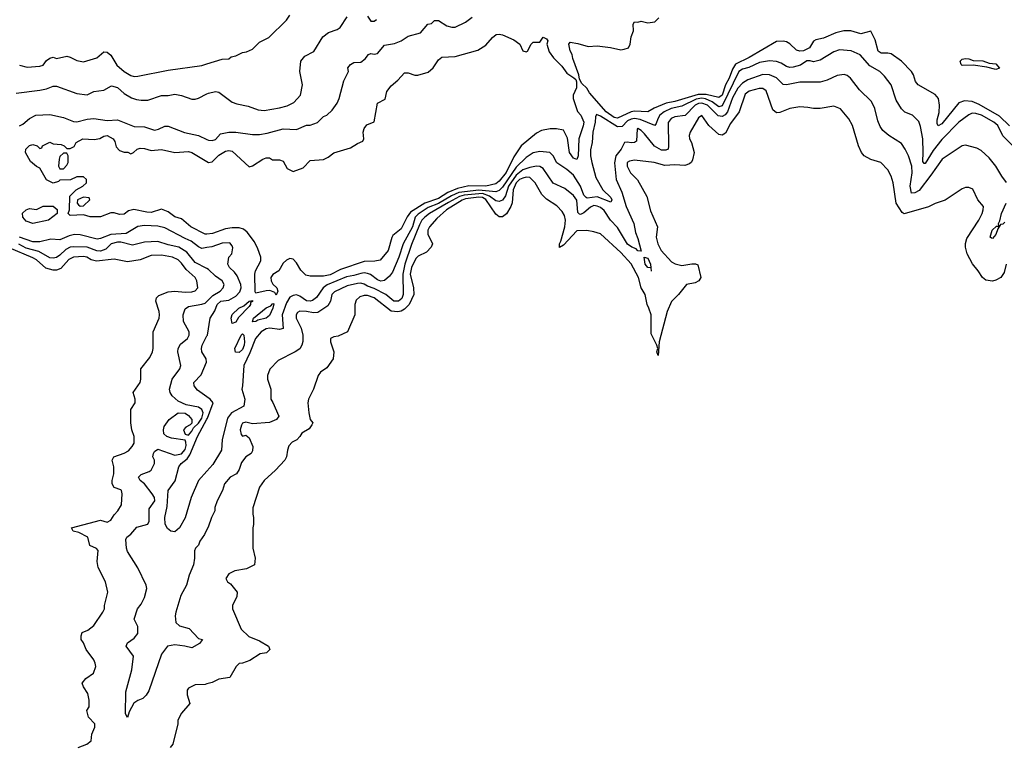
# Model space of a CAD drawing. Header units: inches. Extents: x 2348352 to 2479776, y 460422 to 613655.
# Tile 356 of 590: x 2428891 to 2434719, y 511683 to 515975. Entities that reach past the tile are written whole.
import ezdxf

# ---------------------------------------------------------------- set-up
doc = ezdxf.new("R2010")
doc.units = ezdxf.units.IN
doc.header["$MEASUREMENT"] = 0
doc.layers.add('C4521', color=7, linetype='Continuous')
doc.layers.add('C4531', color=7, linetype='Continuous')

msp = doc.modelspace()

# ---------------------------------------------------------------- linework, layer by layer
at = {"layer": 'C4521', "color": 4}
for points, elevation in [([(2428890, 515706), (2428935.3, 515695.3), (2429010, 515700.7), (2429030, 515706.8), (2429050, 515734), (2429070, 515747.3), (2429090, 515753.4), (2429110, 515746.8), (2429170, 515758.8), (2429190, 515754.8), (2429230, 515734.8), (2429270, 515726.8), (2429348, 515750), (2429390, 515786), (2429410, 515782.8), (2429430, 515764.9), (2429467.2, 515707.2), (2429510.8, 515670), (2429550, 515644.9), (2429570, 515639.1), (2429590, 515640.7), (2429770, 515677.3), (2429970, 515704.9), (2430000, 515713.9)], 76), ([(2428870, 515541), (2429010, 515558.8), (2429050, 515566.8), (2429090, 515582.8), (2429110, 515582.8), (2429230, 515538), (2429290, 515531.3), (2429330, 515551), (2429390, 515558), (2429435.3, 515584.7), (2429470, 515574), (2429510, 515538.8), (2429553.2, 515513.2), (2429582.5, 515502.5), (2429610, 515498.8), (2429650, 515498.8), (2429730, 515527.3), (2429770, 515527.3), (2429810, 515534.8), (2429850, 515526.8), (2429910, 515506), (2429930, 515506), (2429950, 515511), (2430000, 515536)], 72), ([(2428890, 515346.8), (2428910, 515357.3), (2428950, 515390.7), (2428988, 515410), (2429070, 515414.8), (2429150, 515396.4), (2429210, 515372.4), (2429229.5, 515370.5), (2429290, 515387.3), (2429329.6, 515390.4), (2429410, 515379.1), (2429470, 515384), (2429570, 515343.7), (2429630, 515342), (2429690, 515322.8), (2429712.7, 515327.3), (2429750, 515344.7), (2429770, 515344.7), (2429867.5, 515307.5), (2429950, 515290.8), (2430000, 515267.5)], 68), ([(2430000, 514706.9), (2429990, 514706), (2429904, 514750), (2429850, 514797.2), (2429810, 514809.3), (2429770, 514839), (2429730, 514855.3), (2429670, 514835.1), (2429644, 514836), (2429568, 514852), (2429535.5, 514844.5), (2429510, 514826), (2429483.2, 514823.2), (2429450, 514834), (2429430, 514834), (2429370, 514809.2), (2429309.4, 514809.4), (2429270, 514822), (2429190, 514818), (2429178, 514830), (2429186, 514850), (2429188.4, 514931.6), (2429226, 514970), (2429266, 514990), (2429286, 515010), (2429286, 515030), (2429270, 515046), (2429230, 515046), (2429191.6, 515028.4), (2429130, 515026), (2429122, 515018), (2429090, 515008), (2429050, 515028), (2429010, 515098), (2428990, 515108), (2428956.4, 515136.4), (2428926, 515190), (2428928, 515210), (2428950, 515231.3), (2428970, 515238), (2428994, 515230), (2429010, 515214), (2429022, 515218), (2429026, 515230), (2429070, 515251.3), (2429090, 515242), (2429136.9, 515236.9), (2429154, 515230), (2429170, 515214), (2429190, 515214), (2429214, 515226), (2429226, 515250), (2429266, 515270), (2429332.9, 515267.1), (2429366.6, 515273.4), (2429390, 515286), (2429410, 515290.5), (2429444.7, 515270), (2429454.4, 515254.4), (2429463.5, 515223.5), (2429482, 515202), (2429510, 515192), (2429532, 515192), (2429550, 515182), (2429566, 515190), (2429586, 515210), (2429605.2, 515214.8), (2429630, 515213.4), (2429670, 515201), (2429730, 515206.8), (2429810, 515190.6), (2429890, 515196.3), (2429910.4, 515190.4), (2430000, 515136.7)], 64), ([(2430000, 514627.3), (2429970, 514622.9), (2429950, 514631.6), (2429906, 514666), (2429870, 514680.5), (2429750, 514745.1), (2429710, 514753.6), (2429630, 514758), (2429590, 514752.7), (2429521, 514710), (2429430, 514704.7), (2429370, 514680.9), (2429350, 514678), (2429250, 514702), (2429215.2, 514704.8), (2429183.7, 514696.3), (2429130, 514673.2), (2429076.5, 514676.5), (2429010, 514660.7), (2428970, 514660.5), (2428889.6, 514690)], 68), ([(2430000, 514503.2), (2429930, 514539.5), (2429881, 514601), (2429833.2, 514630), (2429770, 514644.2), (2429710, 514663.7), (2429630, 514659.5), (2429558.4, 514641.6), (2429490, 514659.7), (2429470, 514660.4), (2429433.4, 514650), (2429401.3, 514618.7), (2429370, 514607.1), (2429348.8, 514608.8), (2429290, 514629.8), (2429210, 514632.8), (2429190, 514629.7), (2429164, 514616), (2429130, 514582.4), (2429110, 514569.6), (2429090, 514564.2), (2429070, 514567.8), (2429004, 514604), (2428930, 514624.5), (2428887.1, 514647.1)], 72), ([(2429238, 511670), (2429288.7, 511690), (2429315.3, 511710), (2429319, 511750), (2429335.3, 511790), (2429335.3, 511810), (2429298, 511850), (2429288.7, 511890), (2429302, 511910), (2429302, 511950), (2429295.3, 511990), (2429269.1, 512029.1), (2429262, 512050), (2429282, 512078), (2429328, 512110), (2429342, 512150), (2429339, 512170), (2429330, 512188), (2429284, 512250), (2429269, 512290), (2429255.3, 512310), (2429255.3, 512330), (2429262, 512350), (2429294.8, 512365.2), (2429330, 512392), (2429384, 512470), (2429393.2, 512490), (2429394, 512510), (2429413.2, 512590), (2429399, 512650), (2429355.5, 512735.5), (2429349.5, 512770.5), (2429355.3, 512835.3), (2429346.6, 512846.6), (2429305.8, 512865.8), (2429294.2, 512914.2), (2429241.5, 512941.5), (2429208.7, 512950), (2429198, 512970), (2429370, 513014.8), (2429410, 513004), (2429430, 513016), (2429450, 513046.8), (2429472.7, 513070), (2429493.8, 513106.2), (2429498, 513170), (2429493.2, 513190), (2429490, 513195.3), (2429450, 513208), (2429438, 513230), (2429438, 513250), (2429448.7, 513290), (2429449, 513330), (2429439, 513370), (2429449.5, 513390.5), (2429509.1, 513410.9), (2429534.6, 513425.4), (2429558, 513450), (2429568.7, 513471.3), (2429569, 513510), (2429555.3, 513550), (2429549, 513590), (2429549, 513670), (2429575.3, 513710), (2429575.3, 513730), (2429564, 513770), (2429605.2, 513830), (2429609.2, 513850), (2429609, 513910), (2429662, 513978), (2429677.2, 514010), (2429681.2, 514030), (2429681.2, 514130), (2429717.2, 514210), (2429719.3, 514230), (2429717.2, 514250), (2429697.2, 514310), (2429702, 514330), (2429716, 514344), (2429770, 514364.9), (2429810, 514370.5), (2429870, 514363), (2429910, 514364.9), (2429930, 514371), (2429945.2, 514390), (2429940.9, 514430), (2429929.3, 514450), (2429876.9, 514496.9), (2429850, 514536), (2429830, 514554.5), (2429795.3, 514570), (2429730, 514583), (2429670, 514580.5), (2429604.7, 514555.3), (2429530, 514542.7), (2429450, 514558), (2429346.8, 514546.8), (2429314.9, 514554.9), (2429288.7, 514570), (2429270, 514575.1), (2429210, 514571.2), (2429182.6, 514557.4), (2429135.8, 514504.2), (2429110, 514494.5), (2429090, 514493.6), (2429046, 514506), (2428990, 514555.6), (2428970, 514566), (2428830, 514625.6)], 76), ([(2430000, 512960.7), (2429984.7, 512930), (2429958, 512890), (2429950, 512868), (2429931.1, 512848.9), (2429925.4, 512834.6), (2429926.8, 512790), (2429920.7, 512750), (2429894.8, 512690), (2429878.8, 512630), (2429844.9, 512570), (2429814.8, 512470), (2429810.8, 512450), (2429814.8, 512410), (2429837.3, 512390), (2429894.4, 512374.4), (2429950, 512316), (2429974, 512310), (2429955.3, 512284.7), (2429910, 512259), (2429868, 512270), (2429810, 512277.4), (2429766, 512270), (2429730, 512222), (2429655.2, 512004.8), (2429639.9, 511980.1), (2429619.9, 511960.1), (2429590, 511949), (2429566.6, 511933.4), (2429538.8, 511881.2), (2429530, 511848), (2429518, 511870), (2429519.6, 512000.4), (2429554.5, 512130), (2429566, 512210), (2429522, 512270), (2429528.7, 512290), (2429570, 512318), (2429590, 512344.7), (2429590, 512386), (2429569, 512430), (2429589, 512490), (2429610, 512518), (2429630, 512558), (2429643.7, 512610), (2429640.9, 512630), (2429590, 512733.2), (2429529.4, 512830), (2429522.7, 512850), (2429520.2, 512899.8), (2429525.2, 512914.8), (2429550, 512931.3), (2429585.4, 512974.6), (2429650, 512991.3), (2429658, 513010), (2429658, 513082), (2429692.3, 513130), (2429689.3, 513150), (2429676, 513170), (2429630, 513229.2), (2429604, 513250), (2429595.3, 513270), (2429610, 513284.7), (2429658, 513302), (2429668.7, 513310), (2429688.7, 513350), (2429688.7, 513370), (2429679, 513390), (2429682.7, 513410), (2429690, 513421), (2429710, 513434.8), (2429810, 513399.1), (2429850, 513407.2), (2429870, 513434), (2429876.4, 513456.4), (2429875.8, 513475.8), (2429870, 513489), (2429790, 513499.5), (2429762, 513510), (2429744.8, 513524.8), (2429742, 513550), (2429747.3, 513570), (2429777.2, 513610), (2429830, 513650.6), (2429870, 513647.3), (2429890, 513633.4), (2429910.4, 513610), (2429910.9, 513589.1), (2429901.4, 513578.6), (2429874.4, 513565.6), (2429861, 513550), (2429870, 513524.7), (2429890, 513518.8), (2429910, 513540.7), (2429919.3, 513560.7), (2429950, 513588.5), (2429970, 513617.6), (2429977.7, 513650), (2429969.6, 513670), (2429950, 513684.4), (2429876.6, 513696.6), (2429830, 513719.5), (2429793.2, 513750), (2429781.2, 513770), (2429779, 513790), (2429793.2, 513850), (2429839, 513910), (2429845.2, 513930), (2429827, 514010), (2429829.6, 514030.4), (2429843.9, 514056.1), (2429884, 514090), (2429894, 514110), (2429894, 514130), (2429860.9, 514190), (2429859.5, 514230), (2429870, 514264.7), (2429890, 514279.1), (2429970, 514292.2), (2429990, 514299.3), (2430000, 514309.3)], 72), ([(2430000, 513743.7), (2429944.1, 513784.1), (2429924, 513810), (2429922, 513830), (2429965.1, 513874.9), (2429998, 513950), (2429995.1, 513970), (2429969.3, 514010), (2429967, 514030), (2429972, 514050), (2430000, 514104.8)], 68), ([(2430000, 513305.1), (2429950.7, 513250), (2429906, 513150), (2429871.7, 513028.3), (2429837.3, 512970), (2429810, 512946), (2429785.2, 512950), (2429766.7, 512966.7), (2429751.9, 512991.9), (2429749.6, 513030), (2429764.9, 513095.1), (2429769.5, 513190), (2429812.3, 513247.7), (2429832.8, 513330), (2429847.8, 513350), (2429883, 513377), (2429899.1, 513400.9), (2429943.1, 513510), (2430000, 513613.3)], 68), ([(2430000, 512046.8), (2429990, 512044), (2429930, 512042), (2429890, 512022), (2429882.8, 512010), (2429882, 511982), (2429898, 511930), (2429850, 511874), (2429828.1, 511831.9), (2429826.8, 511810), (2429798, 511690), (2429782, 511670)], 76)]:
    msp.add_lwpolyline(points, dxfattribs=dict(at, elevation=elevation))
at = {"layer": 'C4521', "color": 4, "elevation": 64}
for points in [[(2429170, 515186), (2429150, 515186), (2429130, 515166), (2429124.7, 515150), (2429122, 515110), (2429130, 515094), (2429150, 515094), (2429170, 515114), (2429178, 515130), (2429178, 515170)], [(2429270, 514926), (2429234, 514910), (2429232, 514890), (2429239.6, 514879.6), (2429250, 514872), (2429270, 514874), (2429306, 514910), (2429302, 514922)], [(2428970, 514769.5), (2428930, 514784), (2428910, 514808), (2428909, 514831), (2428929.1, 514850.9), (2428950, 514858), (2428990, 514852), (2429030, 514872), (2429090, 514872), (2429112.7, 514852.7), (2429114, 514830), (2429062, 514790)]]:
    msp.add_lwpolyline(points, close=True, dxfattribs=at)
at = {"layer": 'C4531', "color": 4}
for points, elevation in [([(2430000, 515713.9), (2430090, 515741), (2430130, 515744.7), (2430144, 515756), (2430170, 515762), (2430210, 515782), (2430234, 515786), (2430270, 515802), (2430310, 515842), (2430366, 515870), (2430470, 515972), (2430490, 516002)], 76), ([(2430000, 515536), (2430010, 515541), (2430050, 515551), (2430070, 515546), (2430150, 515487.3), (2430176.8, 515476.8), (2430244.5, 515464.5), (2430302.5, 515442.5), (2430338, 515438), (2430430, 515453.4), (2430473.8, 515466.2), (2430513.8, 515486.2), (2430554, 515530), (2430565.2, 515590), (2430548.7, 515670), (2430555.3, 515730), (2430580.2, 515759.8), (2430632.9, 515787.1), (2430685.6, 515874.4), (2430720.2, 515899.8), (2430770, 515918), (2430788, 515930), (2430830, 515992)], 72), ([(2430000, 515267.5), (2430010, 515262.8), (2430030, 515261), (2430050, 515266.8), (2430080.1, 515299.9), (2430130, 515311), (2430170, 515311), (2430270, 515297.3), (2430310, 515296.3), (2430356.6, 515303.4), (2430450, 515330.7), (2430530, 515326), (2430590, 515351), (2430610, 515351.3), (2430653.6, 515366.4), (2430690, 515402), (2430708.9, 515411.1), (2430740.2, 515439.8), (2430770, 515482), (2430782, 515510), (2430810, 515614), (2430838, 515670), (2430834, 515690), (2430848.7, 515710), (2430870, 515722.8), (2430910, 515724), (2430935.8, 515744.2), (2430955.3, 515770), (2430970, 515774.9), (2430990, 515770.7), (2431010, 515776), (2431050, 515824.7), (2431110, 515834.8), (2431149.4, 515850.6), (2431190, 515878.8), (2431263.1, 515896.9), (2431308, 515950), (2431328, 515952), (2431346, 515970), (2431370, 515971.3), (2431419.8, 515939.8), (2431450, 515930.8), (2431470, 515931), (2431530, 515961), (2431569, 515991)], 68), ([(2430950, 515996), (2430970, 515967.3), (2430990, 515967.3), (2431004.1, 515975.9)], 72), ([(2434750, 515347.4), (2434690, 515405.1), (2434570, 515474.5), (2434530, 515490.9), (2434484.6, 515495.4), (2434450, 515483.7), (2434350, 515359.3), (2434327.8, 515347.8), (2434322.4, 515362.4), (2434322.4, 515382.4), (2434333.1, 515426.9), (2434335.6, 515470), (2434329, 515510), (2434310, 515532.7), (2434208.7, 515590), (2434194, 515610), (2434181.2, 515650), (2434169.2, 515670), (2434110, 515729.5), (2434050, 515773.3), (2434030, 515777.6), (2433990, 515777), (2433972.7, 515790), (2433955.6, 515855.6), (2433930, 515908), (2433870, 515892.7), (2433810, 515909.5), (2433770, 515909.4), (2433722.5, 515897.5), (2433650, 515866.6), (2433603.4, 515856.6), (2433590, 515849), (2433566.8, 515810), (2433530, 515792), (2433510, 515789.5), (2433490, 515796), (2433450, 515833.2), (2433430, 515845.2), (2433410, 515849.2), (2433370, 515846.6), (2433210, 515752.1), (2433128.3, 515711.7), (2433110, 515683.6), (2433091.2, 515630), (2433069.3, 515590.7), (2433050, 515529.7), (2433030, 515515.4), (2432953.9, 515533.9), (2432906.5, 515533.5), (2432770, 515491.9), (2432718.7, 515481.3), (2432647.3, 515452.7), (2432610, 515429.6), (2432530, 515434), (2432510, 515431.2), (2432430, 515393.5), (2432410, 515397.8), (2432362.7, 515430), (2432263.8, 515543.8), (2432248, 515570), (2432218.6, 515598.6), (2432204.1, 515624.1), (2432201.6, 515650), (2432165.6, 515745.6), (2432160.9, 515770), (2432149.1, 515790.9), (2432142, 515830), (2432150, 515842), (2432195.3, 515835.3), (2432256.9, 515816.9), (2432310, 515821), (2432389.2, 515810.8), (2432450, 515797.3), (2432470, 515800.7), (2432494, 515810), (2432504, 515830), (2432510, 515874), (2432524, 515910), (2432522, 515950), (2432530, 515962), (2432550, 515961), (2432570, 515966.8), (2432610, 515956), (2432650, 515962), (2432673.6, 515986.4)], 64), ([(2430000, 515136.7), (2430010, 515130.7), (2430030, 515134), (2430070, 515174), (2430110, 515198), (2430130, 515202), (2430150, 515198), (2430250, 515106), (2430270, 515111), (2430330, 515151), (2430350, 515158), (2430370, 515158), (2430387.3, 515147.3), (2430430, 515146), (2430450, 515138), (2430474.8, 515094.8), (2430510, 515078), (2430570, 515098.8), (2430610, 515142), (2430690, 515148.2), (2430717.5, 515162.5), (2430750, 515187.7), (2430850, 515217.3), (2430890, 515244), (2430923.1, 515256.9), (2430929, 515270), (2430923.7, 515310), (2430930, 515331.3), (2430947, 515353), (2430990, 515372), (2431010, 515482), (2431055.3, 515504.7), (2431064, 515550), (2431090, 515584.7), (2431130, 515618), (2431170, 515662), (2431190, 515661), (2431230, 515647.3), (2431247.5, 515647.5), (2431310, 515666), (2431338, 515690), (2431370, 515738.8), (2431390, 515754.8), (2431470, 515757.1), (2431604.1, 515795.9), (2431650, 515824.9), (2431690, 515871), (2431712, 515888), (2431730, 515890.7), (2431750, 515886), (2431816.5, 515856.5), (2431852, 515830), (2431870, 515792), (2431890, 515784.7), (2431898, 515790), (2431918, 515830), (2431930, 515842), (2431970, 515842), (2431990, 515872), (2432010, 515862), (2432018, 515850), (2432011.3, 515830), (2432024.5, 515784.5), (2432051, 515750), (2432100.4, 515700.4), (2432130, 515659.1), (2432172.2, 515632.2), (2432182.6, 515622.6), (2432188, 515608), (2432188.1, 515571.9), (2432168.4, 515530), (2432168.4, 515510), (2432192.8, 515432.8), (2432213.4, 515410), (2432230.4, 515370), (2432226.8, 515346.8), (2432201.3, 515270), (2432196.4, 515170), (2432190, 515148.7), (2432170, 515156), (2432146.6, 515190), (2432134.5, 515274.5), (2432110, 515322), (2432069.1, 515329.1), (2432030.9, 515329.1), (2431979.8, 515320.2), (2431950, 515305.2), (2431860.5, 515230), (2431816.4, 515163.6), (2431770, 515071.6), (2431730, 515020.5), (2431710, 515004), (2431650, 514990.9), (2431550, 514992.4), (2431482.4, 514977.6), (2431426.3, 514953.7), (2431370, 514918.5), (2431289.4, 514890.6), (2431204, 514836), (2431184.2, 514810), (2431150, 514738), (2431100.6, 514699.4), (2431093.5, 514686.5), (2431073.4, 514610), (2431026, 514554), (2430993.7, 514546.3), (2430930, 514544.5), (2430790, 514498.4), (2430730, 514467.1), (2430690, 514457.6), (2430610, 514459), (2430584.7, 514464.7), (2430554.6, 514494.6), (2430530, 514538), (2430510, 514558), (2430490, 514562), (2430470, 514554), (2430450, 514535.3), (2430424.7, 514490), (2430390, 514468.7), (2430378.8, 514450), (2430380.7, 514430), (2430390, 514411.3), (2430413.4, 514390), (2430418.8, 514370), (2430410, 514346), (2430401.2, 514361.2), (2430372.7, 514372.7), (2430350, 514372.3), (2430290, 514358), (2430285.2, 514365.2), (2430282.9, 514470), (2430287.3, 514490), (2430318, 514550), (2430318, 514570), (2430301, 514621), (2430281, 514661), (2430238.4, 514718.4), (2430216.2, 514736.2), (2430190, 514744.5), (2430150, 514745.1), (2430110, 514738.4), (2430032, 514710), (2430000, 514706.9)], 64), ([(2434769.4, 515229.4), (2434710, 515288.7), (2434680.9, 515350), (2434658, 515370), (2434584, 515410), (2434550, 515420.9), (2434530, 515422.7), (2434510, 515412.7), (2434450, 515369.3), (2434350, 515266.6), (2434298, 515202), (2434250, 515124), (2434244.7, 515124.7), (2434236.4, 515136.4), (2434239.7, 515190), (2434236.2, 515270), (2434224.1, 515344.1), (2434214, 515374), (2434175.3, 515410), (2434130, 515429), (2434110, 515448.7), (2434080.1, 515500.1), (2434049.2, 515590), (2434010, 515642), (2433982, 515670), (2433922.5, 515702.5), (2433866.8, 515766.8), (2433812.1, 515792.1), (2433743.4, 515796.6), (2433710, 515786), (2433630, 515735.1), (2433590, 515726), (2433570, 515733), (2433550, 515731.3), (2433513, 515707), (2433470, 515694.5), (2433450, 515692.7), (2433430, 515699.3), (2433398.7, 515718.7), (2433370, 515727.3), (2433330, 515731.8), (2433270, 515722.9), (2433206.5, 515693.5), (2433170, 515683), (2433148.8, 515670), (2433050, 515466), (2433030, 515460.5), (2432990.5, 515490.5), (2432950, 515507.8), (2432930, 515511.1), (2432894.6, 515505.4), (2432810, 515463.9), (2432747.3, 515450), (2432706, 515430), (2432680.4, 515410), (2432668.4, 515390), (2432659.3, 515360.7), (2432650, 515348.7), (2432564.8, 515384.8), (2432530, 515390.8), (2432510, 515387.6), (2432490, 515378), (2432456.5, 515343.5), (2432430, 515341.7), (2432330, 515404.5), (2432305.5, 515414.5), (2432298.8, 515401.2), (2432297.6, 515370), (2432283.7, 515310), (2432279.5, 515250), (2432270, 515206), (2432270.4, 515170.4), (2432277.1, 515130), (2432302.3, 515042.3), (2432342.8, 514970), (2432390, 514924.7), (2432396.3, 514910), (2432390, 514895.3), (2432310, 514926.9), (2432250, 514919.6), (2432243.5, 514923.5), (2432230, 514938), (2432210.7, 514990.7), (2432170, 515055.1), (2432130, 515089.3), (2432070, 515129.2), (2432049.5, 515169.5), (2432030, 515189.2), (2431970, 515195.1), (2431930, 515187), (2431890, 515160.7), (2431830, 515103.1), (2431750, 514985.4), (2431730, 514964.4), (2431710, 514956.4), (2431610, 514968), (2431490, 514952.4), (2431446.8, 514933.2), (2431370, 514888.4), (2431310, 514864.4), (2431250, 514824.7), (2431232.7, 514807.3), (2431215.9, 514750), (2431162, 514650), (2431135.6, 514570), (2431097.4, 514482.6), (2431080.9, 514459.1), (2431050, 514433.2), (2431030, 514429.5), (2431010, 514437), (2430967.3, 514467.3), (2430950, 514474.3), (2430930, 514477.7), (2430910, 514475.1), (2430870, 514461.5), (2430825.8, 514454.2), (2430712, 514408), (2430688.4, 514390), (2430647.8, 514332.2), (2430624.6, 514315.4), (2430610, 514311.3), (2430590, 514313.3), (2430550, 514339.5), (2430530, 514347), (2430510, 514344.5), (2430490, 514335.1), (2430470, 514301.2), (2430445.3, 514230), (2430450, 514148.7), (2430430, 514142.7), (2430371.4, 514151.4), (2430350, 514147.3), (2430320.7, 514130), (2430286.4, 514090), (2430254.3, 514005.7), (2430217.3, 513930), (2430210.8, 513810), (2430206, 513790), (2430224, 513730), (2430218.8, 513690), (2430144.7, 513650), (2430122, 513618), (2430090.4, 513490), (2430086.7, 513430), (2430035.4, 513344.6), (2430000, 513305.1)], 68), ([(2434732.1, 515012.1), (2434704, 515050), (2434670, 515108.7), (2434630, 515159), (2434582, 515202), (2434556.5, 515216.5), (2434490, 515234), (2434470, 515228.7), (2434351, 515150), (2434284.9, 515055.1), (2434214.6, 514965.4), (2434190, 514951.6), (2434170, 514949.2), (2434162, 514990), (2434174, 515070), (2434171.6, 515110), (2434152.7, 515170), (2434133.2, 515210), (2434110, 515244), (2434035.3, 515290), (2434000.2, 515320.2), (2433984.1, 515344.1), (2433970, 515378), (2433953.2, 515450), (2433932.5, 515492.5), (2433861.5, 515561.5), (2433809, 515630), (2433790, 515645.2), (2433772.1, 515652.1), (2433730, 515646), (2433670, 515617.2), (2433630, 515605.2), (2433510, 515605.2), (2433430, 515589.2), (2433410, 515592.7), (2433370, 515632), (2433329.6, 515649.6), (2433290, 515651.5), (2433201.2, 515618.8), (2433170, 515600.5), (2433141.5, 515570), (2433110, 515512.3), (2433080.3, 515430), (2433066.4, 515413.6), (2433050, 515403.5), (2433025.9, 515405.9), (2432963, 515470), (2432930, 515481.6), (2432910, 515479.3), (2432890, 515469.7), (2432830, 515407.8), (2432770, 515401.3), (2432748.2, 515391.8), (2432730, 515368), (2432732.3, 515227.7), (2432730.3, 515209.7), (2432715.8, 515204.2), (2432690, 515204.2), (2432648.2, 515228.2), (2432590, 515299.5), (2432570, 515319.3), (2432550, 515332), (2432546, 515330), (2432542.8, 515257.2), (2432530.6, 515249.4), (2432513, 515247), (2432488, 515252), (2432470.9, 515249.1), (2432450.7, 515210), (2432420.5, 515170), (2432412, 515128), (2432422.4, 515030), (2432456.2, 514956.2), (2432482, 514870), (2432526, 514770), (2432536.3, 514716.3), (2432550, 514682), (2432570, 514606), (2432550, 514609.2), (2432540.2, 514620.2), (2432515.3, 514630), (2432490, 514647), (2432430, 514747), (2432388.7, 514788.7), (2432350, 514847), (2432330, 514863.6), (2432310, 514873.3), (2432290, 514876.2), (2432270, 514867), (2432230, 514833.3), (2432210, 514822.9), (2432204.2, 514824.2), (2432194.2, 514834.2), (2432188.3, 514908.3), (2432170, 514936), (2432117.7, 514977.7), (2432050, 515009.4), (2431990, 515095.1), (2431970, 515107.6), (2431949.6, 515109.6), (2431910, 515102), (2431870, 515087.7), (2431830, 515056.1), (2431785, 514990), (2431767.1, 514932.9), (2431750, 514907), (2431730, 514899.6), (2431710, 514904.2), (2431672.5, 514932.5), (2431630, 514948.2), (2431522.1, 514937.9), (2431494.9, 514930), (2431430, 514895), (2431317.6, 514830), (2431290, 514808.2), (2431271.8, 514790), (2431257.5, 514762.5), (2431210, 514646), (2431170.2, 514529.8), (2431158.5, 514470), (2431160.3, 514350), (2431153.2, 514326.8), (2431133.4, 514310), (2431106, 514310), (2431058.4, 514350), (2430990, 514386), (2430950, 514398.7), (2430930, 514411.6), (2430910, 514416.9), (2430890, 514415.4), (2430830, 514400.5), (2430754.2, 514365.8), (2430739.1, 514350), (2430730.5, 514310), (2430716.2, 514283.8), (2430655.8, 514244.2), (2430630, 514240.7), (2430590, 514249.5), (2430550, 514252), (2430536.3, 514243.7), (2430528, 514230), (2430528.2, 514210), (2430558, 514150), (2430567.7, 514110), (2430567.3, 514072.7), (2430561, 514050), (2430550, 514028.7), (2430522, 514010), (2430420.7, 513959.3), (2430371.1, 513908.9), (2430358, 513870), (2430358, 513850), (2430378, 513790), (2430378, 513730), (2430390.7, 513710.7), (2430426, 513630), (2430412, 513610), (2430370, 513592), (2430270, 513584), (2430230, 513595.3), (2430210, 513588.7), (2430203.4, 513576.6), (2430197.3, 513550), (2430202.8, 513522.8), (2430210, 513512), (2430230, 513518), (2430250, 513502), (2430271.3, 513450), (2430270, 513426), (2430262, 513410), (2430230, 513389), (2430204.1, 513355.9), (2430190, 513315.3), (2430174.8, 513290), (2430138, 513270), (2430104.7, 513230), (2430091.3, 513190), (2430061, 513130), (2430046.8, 513090), (2430046, 513070), (2430026, 513030), (2430006.4, 512973.6), (2430000, 512960.7)], 72), ([(2434730.8, 514530), (2434719.1, 514480.9), (2434698, 514450), (2434670, 514434), (2434650, 514429), (2434610, 514434), (2434589.6, 514449.6), (2434565.2, 514490), (2434532, 514532), (2434499, 514590), (2434489.3, 514629.3), (2434489.3, 514650.7), (2434498, 514682), (2434569, 514790), (2434589, 514830), (2434594, 514850), (2434595.3, 514870), (2434562, 514910), (2434532.9, 514972.9), (2434510, 514982), (2434490, 514982), (2434470, 514975.3), (2434370, 514908.7), (2434310, 514888.7), (2434270.6, 514869.4), (2434127.2, 514827.2), (2434115.1, 514835.1), (2434079, 514890), (2434061.2, 515010), (2434049, 515050), (2434030, 515088), (2433988, 515130), (2433930, 515149), (2433889, 515170), (2433874, 515190), (2433857.2, 515230), (2433821.2, 515350), (2433799, 515390), (2433750, 515448.7), (2433710, 515464), (2433630, 515449.2), (2433590, 515449.2), (2433556.5, 515456.5), (2433510, 515459.3), (2433450, 515449.2), (2433390, 515426), (2433370, 515425.2), (2433350, 515442), (2433310, 515554), (2433290, 515569.2), (2433269.3, 515569.3), (2433210, 515553.3), (2433185.8, 515534.2), (2433150.2, 515429.8), (2433098, 515362), (2433070, 515305.2), (2433050, 515293.2), (2433030, 515296), (2432970, 515349.4), (2432930, 515408.7), (2432910, 515395.3), (2432860.7, 515310), (2432854, 515290), (2432856.3, 515270), (2432867.7, 515250), (2432884, 515190), (2432873.7, 515146.3), (2432867.3, 515132.7), (2432856.3, 515123.7), (2432827.9, 515112.1), (2432770, 515116), (2432710, 515113.2), (2432646, 515130), (2432530, 515144.7), (2432500.4, 515139.6), (2432487.3, 515130), (2432486.8, 515110), (2432506.8, 515070), (2432548.1, 515028.1), (2432602.8, 514930), (2432624.5, 514844.5), (2432666.8, 514750), (2432658.8, 514690), (2432667.7, 514650), (2432688, 514610), (2432750, 514544), (2432770.5, 514530.5), (2432810, 514522), (2432870.8, 514530.8), (2432890.9, 514530.9), (2432904.7, 514524.7), (2432922.8, 514450), (2432911, 514430), (2432890, 514419.3), (2432838, 514410), (2432791, 514350), (2432750, 514308.7), (2432724, 514250), (2432677.3, 514070), (2432670, 513988.7), (2432662, 514010), (2432668, 514030), (2432662, 514050), (2432630, 514118), (2432629.2, 514230), (2432616, 514270), (2432604.5, 514290), (2432592.8, 514350), (2432569.6, 514390), (2432554, 514450), (2432510, 514532.3), (2432450, 514599.3), (2432330, 514708.7), (2432290, 514721.2), (2432249.3, 514729.3), (2432190, 514726), (2432110, 514641.2), (2432087.3, 514627.3), (2432087, 514650), (2432095.1, 514664.9), (2432117.4, 514750), (2432122, 514790), (2432116.6, 514816.6), (2432101.5, 514841.5), (2432070, 514874), (2432010, 514913.2), (2431981.7, 514941.7), (2431942.7, 515010), (2431910, 515042.7), (2431890, 515044.5), (2431870, 515038), (2431850, 515029.6), (2431830, 515009.6), (2431812.8, 514970), (2431807.1, 514892.9), (2431799, 514870), (2431773.2, 514826.8), (2431750, 514809.6), (2431730, 514809.6), (2431710, 514825.1), (2431651.4, 514911.4), (2431630, 514923.2), (2431610, 514925.8), (2431530, 514914.9), (2431510, 514907.6), (2431418.7, 514850), (2431360.4, 514799.6), (2431318, 514750), (2431308, 514730), (2431306.6, 514706.6), (2431334.8, 514650), (2431326.8, 514630), (2431299.5, 514600.5), (2431250, 514577), (2431236.3, 514563.7), (2431210.2, 514510), (2431203.6, 514470), (2431222.6, 514390), (2431224.2, 514350), (2431197, 514290), (2431170, 514262.9), (2431150, 514251.6), (2431130, 514247.3), (2431090, 514251.6), (2430989.3, 514330), (2430950, 514343.5), (2430930, 514344.2), (2430903.9, 514336.1), (2430883.4, 514316.6), (2430874.8, 514290), (2430874.8, 514230), (2430831, 514130), (2430776.8, 514103.2), (2430750, 514099), (2430731.3, 514088.7), (2430731, 514070), (2430750.8, 514010), (2430746, 513970), (2430710, 513915.3), (2430672, 513890), (2430658, 513870), (2430631, 513790), (2430601, 513730), (2430596, 513710), (2430602.8, 513650), (2430610.8, 513610), (2430626.8, 513590), (2430621.4, 513578.6), (2430604.5, 513555.5), (2430561, 513530), (2430550.6, 513509.4), (2430531.3, 513490), (2430504.5, 513475.5), (2430484.5, 513455.5), (2430476, 513430), (2430471, 513390), (2430461, 513370), (2430404.7, 513310), (2430338, 513250), (2430311, 513210), (2430271.1, 513088.9), (2430271.1, 513051.1), (2430276, 513030), (2430276, 512990), (2430271, 512970), (2430271.3, 512850), (2430284.7, 512790), (2430282, 512750), (2430233, 512727), (2430164, 512716), (2430130, 512698), (2430112, 512670), (2430122, 512650), (2430138.8, 512638.8), (2430178, 512590), (2430176.9, 512563.1), (2430152, 512510), (2430152, 512490), (2430202, 512370), (2430247.9, 512327.9), (2430310, 512300.7), (2430364.7, 512270), (2430372, 512250), (2430352, 512230), (2430315.3, 512224.7), (2430254.4, 512185.6), (2430210, 512168.7), (2430190, 512168), (2430172, 512150), (2430136, 512084), (2430070, 512075.3), (2430030, 512055.3), (2430000, 512046.8)], 76), ([(2434722.8, 514777.2), (2434710, 514766), (2434696.9, 514763.1), (2434680.7, 514739.3), (2434670, 514705.2), (2434650, 514681.2), (2434642.7, 514682.7), (2434635.3, 514690), (2434647, 514730), (2434674, 514754), (2434686, 514754), (2434684, 514770), (2434693.6, 514786.4), (2434703.6, 514830), (2434729.6, 514890)], 72), ([(2430000, 514104.8), (2430002.7, 514110), (2430018, 514210), (2430045.9, 514254.1), (2430060.5, 514290), (2430082.7, 514310), (2430130, 514317.4), (2430170, 514339.5), (2430194.3, 514365.7), (2430202.4, 514390), (2430200.7, 514410), (2430179.6, 514459.6), (2430162.9, 514482.9), (2430134, 514510), (2430124, 514530), (2430129, 514570), (2430148, 514590), (2430154, 514626), (2430150, 514638), (2430135.1, 514655.1), (2430090, 514654.5), (2430028.5, 514631.5), (2430000, 514627.3)], 68), ([(2430000, 514309.3), (2430035.5, 514344.5), (2430077.2, 514370), (2430096, 514390), (2430101.2, 514410), (2430089.2, 514430), (2430050, 514458), (2430010, 514498), (2430000, 514503.2)], 72), ([(2432628.1, 514508), (2432630, 514488.7)], 72), ([(2430000, 513613.3), (2430002.4, 513617.6), (2430036, 513710), (2430019, 513730), (2430000, 513743.7)], 68)]:
    msp.add_lwpolyline(points, dxfattribs=dict(at, elevation=elevation))
for points, elevation in [([(2434670, 515681.2), (2434615.3, 515695.3), (2434534.4, 515705.6), (2434470, 515705.2), (2434464, 515710), (2434459, 515730), (2434470, 515741), (2434490, 515746), (2434510, 515744.7), (2434534.8, 515734.8), (2434593, 515733), (2434630, 515718), (2434670, 515714.8), (2434690, 515688)], 56), ([(2432628.1, 514508), (2432610, 514509), (2432594, 514530), (2432588.4, 514571.6), (2432610, 514564.7), (2432626, 514530)], 72), ([(2430150, 514178), (2430143.7, 514210), (2430150, 514231), (2430189, 514270), (2430217.2, 514282.8), (2430250, 514311.3), (2430270, 514314), (2430270, 514308), (2430258, 514302), (2430258, 514290), (2430250, 514278), (2430186.8, 514213.2), (2430170, 514186)], 64), ([(2430268.9, 514188.9), (2430275.3, 514210), (2430350, 514270.6), (2430377.2, 514282.8), (2430390, 514296), (2430394.8, 514294.8), (2430390, 514268.7), (2430370, 514226.6), (2430350.2, 514209.8), (2430301.6, 514198.4), (2430290, 514189.5)], 64), ([(2430190, 514007), (2430169.5, 514009.5), (2430165.2, 514030), (2430202, 514110), (2430210, 514118), (2430218, 514110), (2430223, 514070), (2430220.4, 514050), (2430210, 514024.5)], 64)]:
    msp.add_lwpolyline(points, close=True, dxfattribs=dict(at, elevation=elevation))

doc.saveas('drawing.dxf')
